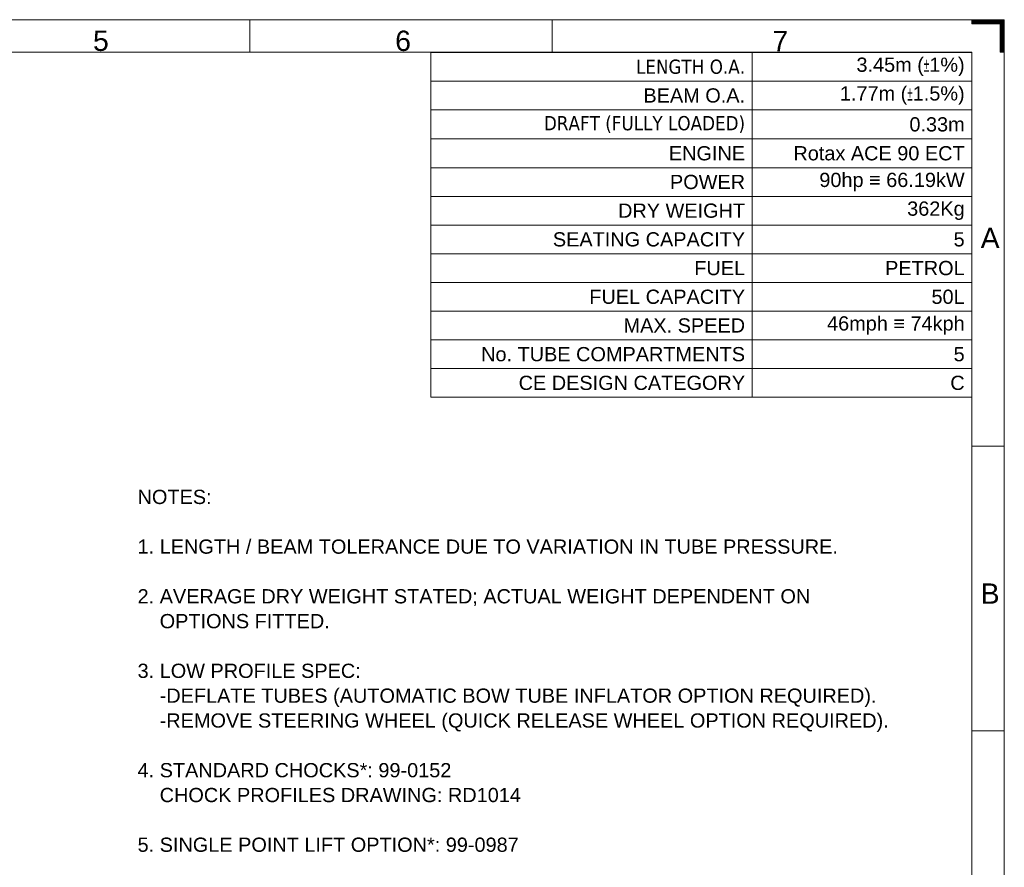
# Model space of a CAD drawing. Header units: millimetres. Extents: x -10 to 594, y 0 to 420.
# Tile 656 of 656: x 352 to 594, y 211 to 420. Entities that reach past the tile are written whole.
import ezdxf

# ---------------------------------------------------------------- set-up
doc = ezdxf.new("R2010")
doc.units = ezdxf.units.MM
doc.layers.add('1', color=7, linetype='Continuous', true_color=0xffffff)
doc.layers.add('256', color=7, linetype='Continuous', true_color=0xffffff)
doc.styles.add('Arial', font='txt')
doc.styles.add('Tahoma', font='txt')

# ---------------------------------------------------------------- blocks, each defined once
blk = doc.blocks.new('HATCH1')
at = {"color": 163, "lineweight": 13}
for p, q in [((586, 419.95804), (594, 419.95804)), ((586, 419.91571), (594, 419.91571)), ((586, 419.87338), (594, 419.87338)), ((586, 419.83105), (594, 419.83105)), ((586, 419.78872), (594, 419.78872)), ((586, 419.74639), (594, 419.74639)), ((586, 419.70406), (594, 419.70406)), ((586, 419.66173), (594, 419.66173)), ((586, 419.6194), (594, 419.6194)), ((586, 419.57707), (594, 419.57707)), ((586, 419.53474), (594, 419.53474)), ((586, 419.49241), (594, 419.49241)), ((586, 419.45008), (594, 419.45008)), ((586, 419.40775), (594, 419.40775)), ((586, 419.36542), (594, 419.36542)), ((586, 419.32309), (594, 419.32309)), ((586, 419.28076), (594, 419.28076)), ((586, 419.23843), (594, 419.23843)), ((586, 419.1961), (594, 419.1961)), ((586, 419.15377), (594, 419.15377)), ((586, 419.11144), (594, 419.11144)), ((586, 419.06911), (594, 419.06911)), ((586, 419.02678), (594, 419.02678)), ((593, 418.98445), (594, 418.98445)), ((593, 418.94212), (594, 418.94212)), ((593, 418.89979), (594, 418.89979)), ((593, 418.85746), (594, 418.85746)), ((593, 418.81513), (594, 418.81513)), ((593, 418.7728), (594, 418.7728)), ((593, 418.73047), (594, 418.73047)), ((593, 418.68814), (594, 418.68814)), ((593, 418.64581), (594, 418.64581)), ((593, 418.60348), (594, 418.60348)), ((593, 418.56115), (594, 418.56115)), ((593, 418.51882), (594, 418.51882)), ((593, 418.47649), (594, 418.47649)), ((593, 418.43416), (594, 418.43416)), ((593, 418.39183), (594, 418.39183)), ((593, 418.3495), (594, 418.3495)), ((593, 418.30717), (594, 418.30717)), ((593, 418.26484), (594, 418.26484)), ((593, 418.22251), (594, 418.22251)), ((593, 418.18018), (594, 418.18018)), ((593, 418.13785), (594, 418.13785)), ((593, 418.09552), (594, 418.09552)), ((593, 418.05319), (594, 418.05319)), ((593, 418.01086), (594, 418.01086)), ((593, 417.96853), (594, 417.96853)), ((593, 417.9262), (594, 417.9262)), ((593, 417.88387), (594, 417.88387)), ((593, 417.84154), (594, 417.84154)), ((593, 417.79921), (594, 417.79921)), ((593, 417.75688), (594, 417.75688)), ((593, 417.71455), (594, 417.71455)), ((593, 417.67222), (594, 417.67222)), ((593, 417.62989), (594, 417.62989)), ((593, 417.58756), (594, 417.58756)), ((593, 417.54523), (594, 417.54523)), ((593, 417.5029), (594, 417.5029)), ((593, 417.46057), (594, 417.46057)), ((593, 417.41824), (594, 417.41824)), ((593, 417.37591), (594, 417.37591)), ((593, 417.33358), (594, 417.33358)), ((593, 417.29125), (594, 417.29125)), ((593, 417.24892), (594, 417.24892)), ((593, 417.20659), (594, 417.20659)), ((593, 417.16426), (594, 417.16426)), ((593, 417.12193), (594, 417.12193)), ((593, 417.0796), (594, 417.0796)), ((593, 417.03727), (594, 417.03727)), ((593, 416.99494), (594, 416.99494)), ((593, 416.95261), (594, 416.95261)), ((593, 416.91028), (594, 416.91028)), ((593, 416.86795), (594, 416.86795)), ((593, 416.82562), (594, 416.82562)), ((593, 416.78329), (594, 416.78329)), ((593, 416.74096), (594, 416.74096)), ((593, 416.69863), (594, 416.69863)), ((593, 416.6563), (594, 416.6563)), ((593, 416.61397), (594, 416.61397)), ((593, 416.57164), (594, 416.57164)), ((593, 416.52931), (594, 416.52931)), ((593, 416.48698), (594, 416.48698)), ((593, 416.44465), (594, 416.44465)), ((593, 416.40232), (594, 416.40232)), ((593, 416.35999), (594, 416.35999)), ((593, 416.31766), (594, 416.31766)), ((593, 416.27533), (594, 416.27533)), ((593, 416.233), (594, 416.233)), ((593, 416.19067), (594, 416.19067)), ((593, 416.14834), (594, 416.14834)), ((593, 416.10601), (594, 416.10601)), ((593, 416.06368), (594, 416.06368)), ((593, 416.02135), (594, 416.02135)), ((593, 415.97902), (594, 415.97902)), ((593, 415.93669), (594, 415.93669)), ((593, 415.89436), (594, 415.89436)), ((593, 415.85203), (594, 415.85203)), ((593, 415.8097), (594, 415.8097)), ((593, 415.76737), (594, 415.76737)), ((593, 415.72504), (594, 415.72504)), ((593, 415.68271), (594, 415.68271)), ((593, 415.64038), (594, 415.64038)), ((593, 415.59805), (594, 415.59805)), ((593, 415.55572), (594, 415.55572)), ((593, 415.51339), (594, 415.51339)), ((593, 415.47106), (594, 415.47106)), ((593, 415.42873), (594, 415.42873)), ((593, 415.3864), (594, 415.3864)), ((593, 415.34407), (594, 415.34407)), ((593, 415.30174), (594, 415.30174)), ((593, 415.25941), (594, 415.25941)), ((593, 415.21708), (594, 415.21708)), ((593, 415.17475), (594, 415.17475)), ((593, 415.13242), (594, 415.13242)), ((593, 415.09009), (594, 415.09009)), ((593, 415.04776), (594, 415.04776)), ((593, 415.00543), (594, 415.00543)), ((593, 414.9631), (594, 414.9631)), ((593, 414.92077), (594, 414.92077)), ((593, 414.87844), (594, 414.87844)), ((593, 414.83611), (594, 414.83611)), ((593, 414.79378), (594, 414.79378)), ((593, 414.75145), (594, 414.75145)), ((593, 414.70912), (594, 414.70912)), ((593, 414.66679), (594, 414.66679)), ((593, 414.62446), (594, 414.62446)), ((593, 414.58213), (594, 414.58213)), ((593, 414.5398), (594, 414.5398)), ((593, 414.49747), (594, 414.49747)), ((593, 414.45514), (594, 414.45514)), ((593, 414.41281), (594, 414.41281)), ((593, 414.37048), (594, 414.37048)), ((593, 414.32815), (594, 414.32815)), ((593, 414.28582), (594, 414.28582)), ((593, 414.24349), (594, 414.24349)), ((593, 414.20116), (594, 414.20116)), ((593, 414.15883), (594, 414.15883)), ((593, 414.1165), (594, 414.1165)), ((593, 414.07417), (594, 414.07417)), ((593, 414.03184), (594, 414.03184)), ((593, 413.98951), (594, 413.98951)), ((593, 413.94718), (594, 413.94718)), ((593, 413.90485), (594, 413.90485)), ((593, 413.86252), (594, 413.86252)), ((593, 413.82019), (594, 413.82019)), ((593, 413.77786), (594, 413.77786)), ((593, 413.73553), (594, 413.73553)), ((593, 413.6932), (594, 413.6932)), ((593, 413.65087), (594, 413.65087)), ((593, 413.60854), (594, 413.60854)), ((593, 413.56621), (594, 413.56621)), ((593, 413.52388), (594, 413.52388)), ((593, 413.48155), (594, 413.48155)), ((593, 413.43922), (594, 413.43922)), ((593, 413.39689), (594, 413.39689)), ((593, 413.35456), (594, 413.35456)), ((593, 413.31223), (594, 413.31223)), ((593, 413.2699), (594, 413.2699)), ((593, 413.22757), (594, 413.22757)), ((593, 413.18524), (594, 413.18524)), ((593, 413.14291), (594, 413.14291)), ((593, 413.10058), (594, 413.10058)), ((593, 413.05825), (594, 413.05825)), ((593, 413.01592), (594, 413.01592)), ((593, 412.97359), (594, 412.97359)), ((593, 412.93126), (594, 412.93126)), ((593, 412.88893), (594, 412.88893)), ((593, 412.8466), (594, 412.8466)), ((593, 412.80427), (594, 412.80427)), ((593, 412.76194), (594, 412.76194)), ((593, 412.71961), (594, 412.71961)), ((593, 412.67728), (594, 412.67728)), ((593, 412.63495), (594, 412.63495)), ((593, 412.59262), (594, 412.59262)), ((593, 412.55029), (594, 412.55029)), ((593, 412.50796), (594, 412.50796)), ((593, 412.46563), (594, 412.46563)), ((593, 412.4233), (594, 412.4233)), ((593, 412.38097), (594, 412.38097)), ((593, 412.33864), (594, 412.33864)), ((593, 412.29631), (594, 412.29631)), ((593, 412.25398), (594, 412.25398)), ((593, 412.21165), (594, 412.21165)), ((593, 412.16932), (594, 412.16932)), ((593, 412.12699), (594, 412.12699)), ((593, 412.08466), (594, 412.08466)), ((593, 412.04233), (594, 412.04233)), ((593, 412), (594, 412))]:
    blk.add_line(p, q, dxfattribs=at)
blk = doc.blocks.new('TabularNote2')
at = {"layer": '1', "color": 163, "linetype": 'Continuous', "lineweight": 18}
for p, q in [((-133, 0), (-54, 0)), ((-133, 0), (-133, -7.07)), ((-54, 0), (-54, -7.07)), ((-54, 0), (0, 0)), ((0, 0), (0, -7.07)), ((-133, -7.07), (-54, -7.07)), ((-133, -7.07), (-133, -14.13)), ((-54, -7.07), (0, -7.07)), ((-54, -7.07), (-54, -14.13)), ((0, -7.07), (0, -14.13)), ((-133, -14.13), (-54, -14.13)), ((-133, -14.13), (-133, -21.29)), ((-54, -14.13), (0, -14.13)), ((-54, -14.13), (-54, -21.29)), ((0, -14.13), (0, -21.29)), ((-133, -21.29), (-54, -21.29)), ((-133, -21.29), (-133, -28.35)), ((-54, -21.29), (0, -21.29)), ((-54, -21.29), (-54, -28.35)), ((0, -21.29), (0, -28.35)), ((-133, -28.35), (-54, -28.35)), ((-133, -28.35), (-133, -35.41)), ((-54, -28.35), (0, -28.35)), ((-54, -28.35), (-54, -35.41)), ((0, -28.35), (0, -35.41)), ((-133, -35.41), (-54, -35.41)), ((-133, -35.41), (-133, -42.47)), ((-54, -35.41), (0, -35.41)), ((-54, -35.41), (-54, -42.47)), ((0, -35.41), (0, -42.47)), ((-133, -42.47), (-54, -42.47)), ((-133, -42.47), (-133, -49.53)), ((-54, -42.47), (0, -42.47)), ((-54, -42.47), (-54, -49.53)), ((0, -42.47), (0, -49.53)), ((-133, -49.53), (-54, -49.53)), ((-133, -49.53), (-133, -56.59)), ((-54, -49.53), (0, -49.53)), ((-54, -49.53), (-54, -56.59)), ((0, -49.53), (0, -56.59)), ((-133, -56.59), (-54, -56.59)), ((-133, -56.59), (-133, -63.65)), ((-54, -56.59), (0, -56.59)), ((-54, -56.59), (-54, -63.65)), ((0, -56.59), (0, -63.65)), ((-133, -63.65), (-54, -63.65)), ((-133, -63.65), (-133, -70.71)), ((-54, -63.65), (0, -63.65)), ((-54, -63.65), (-54, -70.71)), ((0, -63.65), (0, -70.71)), ((-133, -70.71), (-54, -70.71)), ((-133, -70.71), (-133, -77.77)), ((-54, -70.71), (0, -70.71)), ((-54, -70.71), (-54, -77.77)), ((0, -70.71), (0, -77.77)), ((-133, -77.77), (-54, -77.77)), ((-133, -77.77), (-133, -84.83)), ((-54, -77.77), (0, -77.77)), ((-54, -77.77), (-54, -84.83)), ((0, -77.77), (0, -84.83)), ((-133, -84.83), (-54, -84.83)), ((-54, -84.83), (0, -84.83))]:
    blk.add_line(p, q, dxfattribs=at)
at = {"layer": '1', "color": 18, "linetype": 'Continuous', "lineweight": 13, "char_height": 3.5, "attachment_point": 6}
for s, insert, line_spacing_factor, style in [('\\fTahoma|b0|i0;\\W1.0000;LENGTH O.A.', (-55.75, -3.54), 0.999701, 'Tahoma'), ('\\fArial|b0|i0;\\W1.0000;3.45m (\\W0.5000;%%p\\W1.0000;1%)', (-1.75, -3.54), 1.047437, 'Arial'), ('\\fArial|b0|i0;\\W1.0000;BEAM O.A.', (-55.75, -10.6), 1.047437, 'Arial'), ('\\fArial|b0|i0;\\W1.0000;1.77m (\\W0.5000;%%p\\W1.0000;1.5%)', (-1.75, -10.6), 1.047437, 'Arial'), ('\\fTahoma|b0|i0;\\W1.0000;DRAFT (FULLY LOADED)', (-55.75, -17.71), 0.999701, 'Tahoma'), ('\\fArial|b0|i0;\\W1.0000;0.33m', (-1.75, -17.71), 1.047437, 'Arial'), ('\\fArial|b0|i0;\\W1.0000;ENGINE', (-55.75, -24.82), 1.047437, 'Arial'), ('\\fArial|b0|i0;\\W1.0000;Rotax ACE 90 ECT', (-1.75, -24.82), 1.047437, 'Arial'), ('\\fArial|b0|i0;\\W1.0000;POWER', (-55.75, -31.88), 1.047437, 'Arial'), ('\\fArial|b0|i0;\\W1.0000;90hp ≡ 66.19kW', (-1.75, -31.88), 1.047437, 'Arial'), ('\\fArial|b0|i0;\\W1.0000;DRY WEIGHT', (-55.75, -38.94), 1.047437, 'Arial'), ('\\fArial|b0|i0;\\W1.0000;362Kg', (-1.75, -38.94), 1.047437, 'Arial'), ('\\fArial|b0|i0;\\W1.0000;SEATING CAPACITY', (-55.75, -46), 1.047437, 'Arial'), ('\\fArial|b0|i0;\\W1.0000;5', (-1.75, -46), 1.047437, 'Arial'), ('\\fArial|b0|i0;\\W1.0000;FUEL', (-55.75, -53.06), 1.047437, 'Arial'), ('\\fArial|b0|i0;\\W1.0000;PETROL', (-1.75, -53.06), 1.047437, 'Arial'), ('\\fArial|b0|i0;\\W1.0000;FUEL CAPACITY', (-55.75, -60.12), 1.047437, 'Arial'), ('\\fArial|b0|i0;\\W1.0000;50L', (-1.75, -60.12), 1.047437, 'Arial'), ('\\fArial|b0|i0;\\W1.0000;MAX. SPEED', (-55.75, -67.18), 1.047437, 'Arial'), ('\\fArial|b0|i0;\\W1.0000;46mph ≡ 74kph', (-1.75, -67.18), 1.047437, 'Arial'), ('\\fArial|b0|i0;\\W1.0000;No. TUBE COMPARTMENTS', (-55.75, -74.24), 1.047437, 'Arial'), ('\\fArial|b0|i0;\\W1.0000;5', (-1.75, -74.24), 1.047437, 'Arial'), ('\\fArial|b0|i0;\\W1.0000;CE DESIGN CATEGORY', (-55.75, -81.3), 1.047437, 'Arial'), ('\\fArial|b0|i0;\\W1.0000;C', (-1.75, -81.3), 1.047437, 'Arial')]:
    blk.add_mtext(s, dxfattribs=dict(at, insert=insert, line_spacing_factor=line_spacing_factor, style=style))

msp = doc.modelspace()

# ---------------------------------------------------------------- linework, layer by layer
at = {"layer": '256', "color": 163, "linetype": 'Continuous', "lineweight": 18}
for p, q in [((0, 420), (594, 420)), ((408.469, 412), (408.469, 420)), ((482.781, 412), (482.781, 420)), ((586, 419), (586, 420)), ((586, 420), (594, 420)), ((586, 420), (594, 420)), ((593, 419), (586, 419)), ((593, 412), (593, 419)), ((594, 412), (594, 420)), ((594, 420), (594, 412)), ((594, 420), (594, 0)), ((8, 412), (586, 412)), ((586, 412), (586, 8)), ((594, 412), (593, 412)), ((586, 315.125), (594, 315.125)), ((586, 245.042), (594, 245.042))]:
    msp.add_line(p, q, dxfattribs=at)

# ---------------------------------------------------------------- block references
at = {"layer": '1', "color": 163, "linetype": 'Continuous', "lineweight": 18}
msp.add_blockref('TabularNote2', (585.998, 411.94), dxfattribs=at)
at = {"layer": '256', "color": 163, "linetype": 'Continuous', "lineweight": 13}
msp.add_blockref('HATCH1', (0, 0), dxfattribs=at)

# ---------------------------------------------------------------- texts
at = {"layer": '1', "color": 18, "linetype": 'Continuous', "lineweight": 13, "insert": (380.849, 209.139), "char_height": 3.5, "attachment_point": 7, "line_spacing_factor": 1.047437, "style": 'Arial'}
msp.add_mtext('\\fArial|b0|i0;\\W1.0000;NOTES:\\P\\P1. LENGTH / BEAM TOLERANCE DUE TO VARIATION IN TUBE PRESSURE.\\P\\P2. AVERAGE DRY WEIGHT STATED; ACTUAL WEIGHT DEPENDENT ON \\P    OPTIONS FITTED.\\P\\P3. LOW PROFILE SPEC:\\P    -DEFLATE TUBES (AUTOMATIC BOW TUBE INFLATOR OPTION REQUIRED).\\P    -REMOVE STEERING WHEEL (QUICK RELEASE WHEEL OPTION REQUIRED). \\P\\P4. STANDARD CHOCKS*: 99-0152\\P    CHOCK PROFILES DRAWING: RD1014\\P\\P5. SINGLE POINT LIFT OPTION*: 99-0987\\P ', dxfattribs=at)
at = {"layer": '256', "color": 18, "linetype": 'Continuous', "lineweight": 13, "char_height": 5, "attachment_point": 7, "line_spacing_factor": 1.047437, "style": 'Arial'}
for s, insert in [('\\fArial|b0|i0;\\W1.0000;5', (369.885, 412.245)), ('\\fArial|b0|i0;\\W1.0000;6', (444.198, 412.235)), ('\\fArial|b0|i0;\\W1.0000;7', (536.963, 412.245)), ('\\fArial|b0|i0;\\W1.0000;A', (588.186, 363.807)), ('\\fArial|b0|i0;\\W1.0000;B', (588.186, 276.328))]:
    msp.add_mtext(s, dxfattribs=dict(at, insert=insert))

doc.saveas('drawing.dxf')
